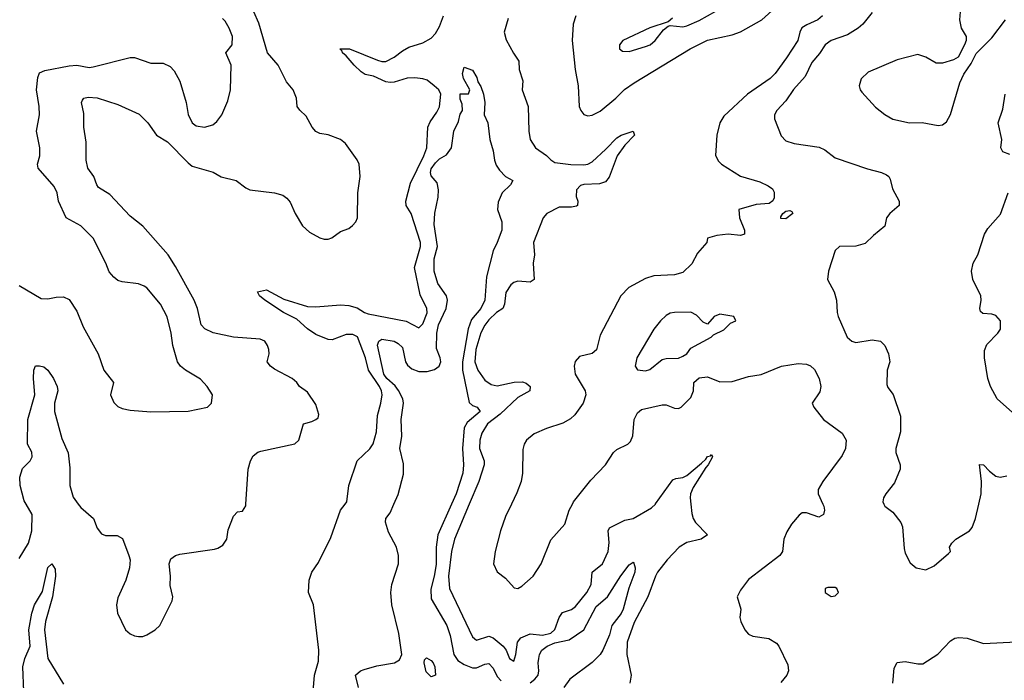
# Model space of a CAD drawing. Header units: inches. Extents: x 1552611 to 1694776, y 811966 to 917215.
# Tile 398 of 549: x 1642473 to 1647250, y 869144 to 872351. Entities that reach past the tile are written whole.
import ezdxf

# ---------------------------------------------------------------- set-up
doc = ezdxf.new("R2010")
doc.units = ezdxf.units.IN
doc.header["$MEASUREMENT"] = 0
doc.layers.add('B6846', color=7, linetype='Continuous')
doc.layers.add('B6847', color=7, linetype='Continuous')

msp = doc.modelspace()

# ---------------------------------------------------------------- linework, layer by layer
at = {"layer": 'B6846', "color": 5}
for points, elevation in [([(1642470, 869736), (1642515.8, 869810), (1642531.5, 869870), (1642533.2, 869950), (1642504, 870000)], 920), ([(1642757.5, 870000), (1642770, 869982.8), (1642831.6, 869930), (1642850, 869883), (1642870, 869854.9), (1642890, 869848.1), (1642946.7, 869846.7), (1642972.2, 869832.2), (1643002.8, 869750), (1643009.1, 869730), (1643006.7, 869690), (1642988.8, 869630), (1642950, 869544), (1642943.6, 869510), (1642947.8, 869470), (1642986.3, 869390), (1643010, 869370.3), (1643030, 869360.3), (1643050, 869357), (1643070, 869357.6), (1643090, 869364.4), (1643130, 869388.9), (1643153.7, 869410), (1643213.3, 869530), (1643216.4, 869550), (1643203.9, 869603.9), (1643204.5, 869650), (1643198.2, 869710), (1643206.7, 869733.3), (1643229.9, 869750.1), (1643250, 869757.2), (1643418.6, 869781.4), (1643434.6, 869785.4), (1643459.6, 869800.4), (1643478.7, 869830), (1643484.5, 869875.5), (1643510, 869942), (1643530, 869962), (1643554.6, 869965.4), (1643570, 869992), (1643570.6, 870000)], 920), ([(1643897.6, 869090), (1643904.2, 869170), (1643922.7, 869237.3), (1643923.9, 869290), (1643898.4, 869510), (1643874.9, 869570), (1643877, 869630), (1643891.4, 869670), (1643923.4, 869716.6), (1643982.6, 869837.4), (1644029.1, 869970.9), (1644052.5, 870000)], 880), ([(1644117.5, 869110), (1644102.2, 869170), (1644126.4, 869190), (1644143.9, 869196.1), (1644206.1, 869213.9), (1644292, 869230), (1644315.7, 869244.3), (1644326.7, 869270), (1644312.1, 869372.1), (1644278.2, 869510), (1644273.2, 869570), (1644278.6, 869610), (1644310.9, 869710), (1644310.6, 869750), (1644300.8, 869790), (1644263.1, 869863.1), (1644247.5, 869912.5), (1644249.8, 869930), (1644270, 869957), (1644289.2, 870000)], 860), ([(1644568.6, 870000), (1644501.7, 869850), (1644493.9, 869790), (1644493.8, 869706.2), (1644484.6, 869650), (1644467.5, 869587.5), (1644470, 869540.3), (1644545.7, 869410), (1644561.6, 869361.6), (1644579.3, 869270), (1644599.8, 869239.8), (1644630, 869220.4), (1644670, 869205.3), (1644690, 869204.6), (1644730, 869223), (1644750, 869226.2), (1644770, 869202.8), (1644790, 869162.7), (1644810, 869141.2)], 860), ([(1644654.8, 870000), (1644582.4, 869830), (1644568, 869770), (1644554.2, 869650), (1644558.9, 869590), (1644670, 869354.7), (1644690, 869338.9), (1644750, 869358.9), (1644770, 869350.1), (1644819.1, 869310), (1644833.4, 869290), (1644850, 869250.3), (1644870, 869237), (1644880.5, 869270), (1644888.2, 869330), (1644904.5, 869350), (1644950, 869369.4), (1645010, 869362.9), (1645050, 869373.6), (1645070, 869391.1), (1645091.1, 869448.9), (1645106.9, 869473.1), (1645150, 869488.8), (1645170, 869502.2), (1645225.6, 869570), (1645246.2, 869610), (1645251.5, 869670), (1645301.1, 869710), (1645328, 869770), (1645333.8, 869813.8), (1645329, 869870), (1645335.6, 869884.4), (1645410, 869921), (1645450, 869930.2), (1645539.1, 869980.9), (1645557.5, 870000)], 880), ([(1644859, 870000), (1644830, 869939.6), (1644806.4, 869870), (1644780.1, 869770), (1644772.6, 869710), (1644790, 869670.4), (1644830, 869640.3), (1644872.8, 869592.7), (1644890, 869590.2), (1644910, 869601.2), (1644964.9, 869650), (1645004, 869710), (1645050, 869826), (1645118.1, 869901.9), (1645138.5, 869970), (1645154.7, 870000)], 920), ([(1645729.4, 870000), (1645733.6, 869953.6), (1645741.5, 869930), (1645751.3, 869910), (1645810.3, 869850), (1645780.4, 869830), (1645710, 869814.1), (1645672.7, 869790), (1645614.2, 869730), (1645567.5, 869670), (1645557.3, 869650), (1645521.2, 869550), (1645455.1, 869424.9), (1645420.5, 869330), (1645418.7, 869270), (1645440.1, 869170), (1645433.5, 869130)], 880), ([(1646370.5, 870000), (1646375.2, 869990), (1646377.2, 869970), (1646372.6, 869950), (1646350, 869936.4), (1646290, 869957.4), (1646270, 869958), (1646254.3, 869945.7), (1646217.8, 869902.2), (1646194.9, 869865.1), (1646181.3, 869830), (1646174, 869770), (1646161.1, 869750), (1646010, 869633.3), (1645970, 869582.3), (1645954, 869550), (1645972.1, 869490), (1645967.8, 869450), (1645971.3, 869430), (1645991.2, 869390), (1646010, 869369.2), (1646030, 869358.9), (1646107.8, 869347.8), (1646144.8, 869324.8), (1646156.5, 869310), (1646199.3, 869219.3), (1646202.8, 869190), (1646195.6, 869170), (1646165.7, 869134.3)], 920), ([(1646665.8, 870000), (1646671, 869990), (1646710, 869960.7), (1646748.4, 869910), (1646756.4, 869890), (1646763.8, 869783.8), (1646770, 869762), (1646794.4, 869714.4), (1646822, 869690), (1646870, 869680.5), (1646910, 869700.5), (1646980.2, 869759.8), (1646988.7, 869770), (1646985.2, 869790), (1646995.1, 869810), (1647015.1, 869830), (1647082, 869870), (1647094.2, 869885.8), (1647111.1, 869930), (1647127.1, 870000)], 940), ([(1642493.5, 869090), (1642489, 869210), (1642498.6, 869250), (1642523.9, 869310), (1642517.8, 869390), (1642532.5, 869470), (1642545.1, 869510), (1642584.2, 869575.8), (1642610, 869692), (1642630, 869710.2), (1642644.7, 869684.7), (1642647, 869650), (1642632.3, 869550), (1642598.1, 869430), (1642592.9, 869390), (1642609.2, 869250), (1642686.4, 869126.4)], 880), ([(1644950, 869132.5), (1644972.4, 869150), (1644988.7, 869170), (1644992.7, 869190), (1644988.5, 869230), (1644991.3, 869250), (1644995.6, 869270), (1645006.9, 869290), (1645032.2, 869310), (1645070, 869327), (1645139.2, 869340.8), (1645210.2, 869389.8), (1645270, 869503), (1645325.7, 869550), (1645390, 869651.8), (1645430, 869704.6), (1645450, 869718.7), (1645453.7, 869713.6), (1645459.4, 869690), (1645457.5, 869670), (1645428.2, 869591.8), (1645400.6, 869490), (1645391.2, 869468.8), (1645345.9, 869410), (1645335.4, 869364.6), (1645302.5, 869290), (1645289, 869270), (1645250, 869230.5), (1645143.2, 869150), (1645113.4, 869110)], 860), ([(1646709, 869130), (1646716.6, 869203.4), (1646729.8, 869230.2), (1646770, 869235.6), (1646830, 869224.2), (1646854.7, 869225.2), (1646928.5, 869271.5), (1646990, 869335.5), (1647010, 869348.2), (1647030, 869353), (1647070, 869348.5), (1647150, 869323.1), (1647310, 869330.4)], 920)]:
    msp.add_lwpolyline(points, dxfattribs=dict(at, elevation=elevation))
for points, elevation in [([(1646430, 869595.3), (1646394.6, 869594.6), (1646382, 869590), (1646382, 869570), (1646410, 869552), (1646430, 869554), (1646446, 869570), (1646438, 869590)], 940), ([(1644470, 869161.3), (1644445.6, 869185.6), (1644436, 869230), (1644436.6, 869243.4), (1644446.3, 869253.7), (1644470, 869240.2), (1644478.6, 869230), (1644488.1, 869210), (1644490, 869169.3)], 840)]:
    msp.add_lwpolyline(points, close=True, dxfattribs=dict(at, elevation=elevation))
at = {"layer": 'B6847', "color": 5}
for points, elevation in [([(1645171, 872370), (1645158.3, 872330), (1645153.1, 872250), (1645168.6, 872110), (1645183.5, 872030), (1645188.3, 871930), (1645195.6, 871910), (1645210, 871890.4), (1645230, 871884.7), (1645250, 871888.3), (1645290, 871907.8), (1645365.7, 871970), (1645408.3, 872011.7), (1645455, 872045), (1645725.6, 872210), (1645810, 872252.2), (1645930, 872277.9), (1645970, 872292.3), (1646074.4, 872350), (1646170, 872435.9)], 920), ([(1647041.3, 872450), (1647033.4, 872350), (1647041, 872310), (1647064.7, 872270), (1647064.7, 872250), (1647058, 872230), (1647026, 872170), (1647003.8, 872156.2), (1646950, 872139.6), (1646920.5, 872140.5), (1646869.6, 872169.6), (1646830, 872182.9), (1646730, 872155.8), (1646590, 872096), (1646556.4, 872063.6), (1646546.4, 872030), (1646550.4, 872010), (1646559.3, 871999.3), (1646626.1, 871926.1), (1646670, 871890.4), (1646710, 871868.4), (1646790, 871850.3), (1646852.2, 871852.2), (1646930, 871837.3), (1646950, 871840.7), (1646970, 871854.8), (1646990, 871891.3), (1647034.5, 872045.5), (1647053.4, 872086.6), (1647090, 872138), (1647113.3, 872186.7), (1647190, 872263), (1647256.9, 872350)], 960), ([(1643570.6, 870000), (1643582.5, 870170), (1643593.4, 870210), (1643606.6, 870233.4), (1643628.6, 870251.4), (1643642.9, 870257.1), (1643807.8, 870292.2), (1643827, 870310), (1643849.8, 870390), (1643890, 870400.4), (1643909.7, 870410.3), (1643920.9, 870419.1), (1643925.4, 870434.6), (1643910, 870482.9), (1643870, 870543.6), (1643831.4, 870571.4), (1643818.4, 870590), (1643794.7, 870610), (1643710, 870654.8), (1643689.7, 870670), (1643674.7, 870690), (1643683.5, 870730), (1643681.7, 870750), (1643676, 870770), (1643663, 870790), (1643639.7, 870799.7), (1643510, 870809.9), (1643411.2, 870831.2), (1643371.4, 870850), (1643353.6, 870870), (1643336, 870950), (1643320.2, 870990), (1643230, 871153.8), (1643193.9, 871210), (1643070, 871348.7), (1643010, 871397.3), (1642910, 871502), (1642856.4, 871536.4), (1642847, 871550), (1642833.3, 871590), (1642803.5, 871630), (1642796.2, 871670), (1642796.4, 871756.4), (1642784, 871830), (1642784.2, 871895.8), (1642773.3, 871950), (1642778.6, 871961.4), (1642784.5, 871970), (1642805.4, 871974.6), (1642850, 871971.3), (1642950, 871940.2), (1643052.3, 871892.3), (1643095.5, 871850), (1643136.3, 871790), (1643190, 871758.6), (1643290, 871656.1), (1643310, 871641), (1643411.3, 871611.3), (1643450, 871587.9), (1643524, 871570), (1643570, 871534.7), (1643590, 871525.2), (1643710, 871511.5), (1643750, 871498.7), (1643770, 871484.9), (1643786.2, 871466.2), (1643810.3, 871410), (1643846, 871350), (1643880.1, 871320.1), (1643930, 871292.7), (1643950, 871286.3), (1643970, 871286.3), (1643987.2, 871292.8), (1644030, 871323.7), (1644070, 871338.3), (1644088.4, 871351.6), (1644104.2, 871370), (1644111.9, 871390), (1644114.2, 871510), (1644125, 871590), (1644119.6, 871650), (1644110.8, 871670.8), (1644054.2, 871750), (1644030, 871769.8), (1643970, 871792.4), (1643930, 871798.7), (1643910, 871808), (1643891.6, 871830), (1643863.6, 871883.6), (1643831.8, 871911.8), (1643818.9, 871930), (1643815.6, 871970), (1643799.8, 872010), (1643767.8, 872050), (1643726.6, 872130), (1643675.8, 872190), (1643633.8, 872333.8), (1643609.9, 872390)], 920), ([(1645640.7, 872359.3), (1645619.9, 872340.1), (1645530, 872312.3), (1645398.8, 872250), (1645384, 872230), (1645382.8, 872210), (1645398.5, 872198.5), (1645430, 872196.4), (1645510, 872220.9), (1645531.6, 872230), (1645556.9, 872250), (1645597.6, 872302.4), (1645620.2, 872319.8), (1645630, 872322.8), (1645690, 872316.9), (1645710, 872321), (1645770, 872347.5), (1645850, 872392.4)], 940), ([(1646610, 872386.8), (1646563.2, 872330), (1646540.6, 872310), (1646490, 872278), (1646410.1, 872249.9), (1646381.2, 872230), (1646353.1, 872186.9), (1646317, 872143), (1646284.9, 872075.1), (1646227, 872013), (1646190, 871957.2), (1646146, 871910), (1646135.8, 871890), (1646135.3, 871870), (1646167.1, 871787.1), (1646190, 871762.6), (1646230, 871750.3), (1646351.8, 871731.8), (1646378.8, 871718.8), (1646430, 871680.8), (1646587.3, 871627.3), (1646654.8, 871610), (1646678.8, 871598.8), (1646690.2, 871590.2), (1646697.2, 871577.2), (1646707.4, 871530), (1646740.3, 871470), (1646739.6, 871450), (1646694.7, 871410), (1646679, 871390), (1646670.9, 871349.1), (1646615.8, 871304.2), (1646575.6, 871264.4), (1646530, 871252), (1646450.3, 871249.7), (1646430, 871231.5), (1646397.6, 871130), (1646392.4, 871090), (1646424.9, 871030), (1646436.4, 870990), (1646439.1, 870930), (1646444.9, 870910), (1646488.5, 870810), (1646510, 870790.3), (1646530, 870784.2), (1646610, 870797.6), (1646650, 870790.3), (1646670.2, 870770.2), (1646688.4, 870730), (1646695.5, 870690), (1646682.8, 870650), (1646681.1, 870581.1), (1646686, 870566), (1646711.7, 870531.7), (1646746.3, 870426.3), (1646746.5, 870350), (1646724, 870270), (1646724.4, 870250), (1646745.4, 870190), (1646745.6, 870170), (1646717.7, 870102.3), (1646675.5, 870050), (1646664.9, 870030), (1646660.7, 870010), (1646665.8, 870000)], 940), ([(1642470, 871061.1), (1642578, 870998), (1642610, 870995.5), (1642650, 871004), (1642685.4, 871005.4), (1642712.8, 870992.8), (1642750, 870936), (1642780.5, 870860.5), (1642854.4, 870730), (1642881.3, 870650), (1642928, 870590), (1642913.1, 870530), (1642930, 870492.7), (1642950, 870473.4), (1642970, 870464.4), (1643010, 870456.2), (1643110, 870448.1), (1643290, 870451.7), (1643384, 870470), (1643404, 870490), (1643409, 870530), (1643382.7, 870570), (1643350, 870606.6), (1643278.4, 870650), (1643254, 870670), (1643239.6, 870690), (1643216.9, 870770), (1643207.8, 870830), (1643188.2, 870908.2), (1643156.2, 870970), (1643090, 871049.6), (1643078, 871058), (1643050, 871068.4), (1642970, 871078.4), (1642950, 871085.1), (1642930, 871100.9), (1642908, 871128), (1642891.8, 871170), (1642829.6, 871290), (1642769.6, 871350), (1642698.9, 871390), (1642661.7, 871470), (1642655, 871510), (1642641.1, 871541.1), (1642563.1, 871630), (1642560.3, 871650), (1642570.7, 871690), (1642571.8, 871730), (1642554.5, 871810), (1642569.7, 871889.7), (1642568.2, 871930), (1642555.6, 872010), (1642561.1, 872070), (1642570, 872092.7), (1642595.6, 872104.4), (1642712.7, 872127.3), (1642750, 872130.2), (1642810, 872119.6), (1642830, 872122), (1643010, 872168.4), (1643030, 872168.4), (1643110, 872139.5), (1643170, 872140.9), (1643203.6, 872123.6), (1643222.5, 872102.5), (1643250, 872053), (1643280.7, 871950), (1643290, 871890.8), (1643310, 871850.6), (1643330, 871835.8), (1643370, 871830.3), (1643410, 871841.1), (1643430, 871857.4), (1643454.5, 871890), (1643482.4, 871957.6), (1643496, 872010), (1643499.4, 872130), (1643473.6, 872190), (1643503.5, 872230), (1643505.6, 872270), (1643489.8, 872310), (1643470, 872343.5), (1643456.9, 872356.9)], 940), ([(1644052.5, 870000), (1644060.6, 870010), (1644070.5, 870090), (1644110, 870209.1), (1644172.3, 870267.7), (1644187.8, 870292.2), (1644205, 870350), (1644209.9, 870430), (1644226.2, 870490), (1644231.4, 870530), (1644228.4, 870550), (1644218.9, 870570), (1644166.3, 870650), (1644150.7, 870710), (1644111.6, 870811.6), (1644090, 870822.5), (1644056.5, 870823.5), (1643990, 870796.5), (1643970, 870798.5), (1643910, 870823), (1643870.4, 870850), (1643817.9, 870897.9), (1643753.5, 870930), (1643663.1, 870990), (1643637.4, 871010), (1643627, 871030), (1643670, 871039.2), (1643754.7, 870994.7), (1643870, 870959.5), (1643910, 870957.5), (1644030, 870966.5), (1644070, 870964.6), (1644110, 870952.3), (1644145.4, 870930), (1644163.8, 870923.8), (1644348, 870888), (1644410, 870856.1), (1644430, 870875), (1644450, 870928), (1644448, 870950), (1644415.9, 871015.9), (1644389.1, 871149.1), (1644418.4, 871250), (1644418.2, 871270), (1644373.1, 871410), (1644348.8, 871450), (1644347, 871470), (1644370, 871557.4), (1644433.6, 871690), (1644448, 871730), (1644453.3, 871830), (1644464.3, 871855.7), (1644497.3, 871902.7), (1644510, 871928.9), (1644516.4, 871990), (1644506.4, 872010), (1644484.2, 872030), (1644450, 872056.9), (1644430, 872064.3), (1644390, 872068.9), (1644353.2, 872066.8), (1644290, 872047.2), (1644270, 872046), (1644249.9, 872049.9), (1644190, 872076.9), (1644150, 872085.9), (1644130, 872098), (1644095.9, 872130), (1644056.7, 872176.6), (1644038.9, 872190), (1644037.7, 872197.7), (1644026, 872210), (1644073, 872210), (1644210, 872154.1), (1644230, 872148.2), (1644250, 872148.9), (1644290.9, 872170), (1644330, 872200.8), (1644361.4, 872218.6), (1644430, 872239.4), (1644470, 872261.3), (1644490, 872283.8), (1644510, 872318.4), (1644528.8, 872370)], 880), ([(1644843.6, 872356.4), (1644823.8, 872290), (1644834, 872254), (1644868.5, 872188.5), (1644895.4, 872150), (1644897.3, 872110), (1644914.8, 872054.8), (1644911.7, 872010), (1644939.8, 871930), (1644942.9, 871810), (1644949.4, 871770), (1644976.6, 871730), (1645030, 871692), (1645050.5, 871670.5), (1645070, 871658.4), (1645147.6, 871647.6), (1645210, 871646.8), (1645229.5, 871650.5), (1645250, 871661.6), (1645317.6, 871722.4), (1645370, 871777.5), (1645391.5, 871790), (1645450, 871810.2), (1645456, 871790), (1645410, 871742.3), (1645371.4, 871690), (1645333, 871587), (1645315.4, 871564.6), (1645285.7, 871554.3), (1645210, 871551.9), (1645194.2, 871545.8), (1645174.6, 871525.4), (1645173.4, 871493.4), (1645180.5, 871470), (1645178.8, 871450), (1645174.4, 871445.6), (1645150, 871440.7), (1645090, 871441.6), (1645030.4, 871410), (1645012.9, 871390), (1644965.7, 871270), (1644970.3, 871210), (1644965, 871170), (1644968.8, 871090), (1644950, 871077.8), (1644890, 871082.7), (1644870, 871075.7), (1644855.7, 871064.3), (1644832.7, 871027.3), (1644825.4, 870970), (1644816.6, 870950), (1644787.3, 870930), (1644750, 870894.2), (1644730, 870869.1), (1644710, 870831.6), (1644685.8, 870750), (1644682.1, 870690), (1644695.7, 870650), (1644730, 870601.1), (1644760.1, 870580.1), (1644790, 870574.3), (1644871.8, 870591.8), (1644913.2, 870593.2), (1644930, 870586.7), (1644949.2, 870570), (1644949, 870550), (1644890, 870516.9), (1644804.1, 870435.9), (1644743.6, 870390), (1644716.1, 870343.9), (1644705.3, 870310), (1644703.8, 870270), (1644726.3, 870210), (1644727.3, 870190), (1644701.7, 870110), (1644654.8, 870000)], 880), ([(1646369, 872370), (1646346.3, 872350), (1646292.9, 872327.1), (1646268.7, 872311.3), (1646257.5, 872290), (1646247.8, 872250), (1646194.3, 872165.7), (1646139, 872090), (1646114.2, 872065.8), (1646003.6, 871990), (1645890, 871882.4), (1645870.4, 871850), (1645856, 871790), (1645848.5, 871691.5), (1645863.7, 871663.7), (1645877.6, 871650), (1645970, 871591.5), (1646063.9, 871563.9), (1646104.1, 871544.1), (1646124.9, 871530), (1646134.3, 871514.3), (1646133.8, 871486.2), (1646127.4, 871472.6), (1646110, 871459.6), (1646046.6, 871453.4), (1645962, 871430), (1645964.9, 871390), (1645990.3, 871330), (1645990, 871309.6), (1645970, 871303.1), (1645910, 871309.8), (1645855.8, 871304.2), (1645810.8, 871290), (1645806.8, 871270), (1645761.5, 871218.5), (1645734.4, 871165.6), (1645690, 871124.2), (1645650, 871112.4), (1645550, 871107.7), (1645510, 871095.7), (1645429.4, 871050.6), (1645389.3, 871010.7), (1645290, 870819.5), (1645271.1, 870748.9), (1645250, 870731.6), (1645190, 870716.9), (1645168.5, 870691.5), (1645163.8, 870670), (1645168.7, 870630), (1645216.8, 870550), (1645220.3, 870530), (1645207.1, 870490), (1645167.2, 870432.8), (1645145.8, 870414.2), (1645107.8, 870392.2), (1645030, 870366.5), (1644970, 870340.6), (1644932.9, 870310), (1644921.6, 870290), (1644915, 870265), (1644913.3, 870150), (1644906.1, 870110), (1644885.3, 870054.7), (1644859, 870000)], 920), ([(1644289.2, 870000), (1644310, 870046.5), (1644335.3, 870144.7), (1644334.9, 870194.9), (1644317.9, 870270), (1644326.7, 870330), (1644324.7, 870410), (1644335.9, 870490), (1644331.9, 870510), (1644311.7, 870551.7), (1644294.7, 870574.7), (1644253.9, 870610), (1644240.5, 870630), (1644209.2, 870770.8), (1644216.1, 870790), (1644230, 870800.2), (1644290, 870790.1), (1644310, 870779.7), (1644330, 870759.5), (1644344.4, 870690), (1644354.3, 870674.3), (1644376.4, 870656.4), (1644410, 870643.1), (1644450, 870643.5), (1644486.6, 870653.4), (1644507.8, 870670), (1644516.5, 870690), (1644513.9, 870710), (1644495.1, 870755.1), (1644497.7, 870830), (1644504.5, 870870), (1644542.3, 870950), (1644549.2, 870990), (1644544.8, 871010), (1644501.2, 871070), (1644484.8, 871130), (1644483.6, 871190), (1644500.5, 871250), (1644483.4, 871356.6), (1644487.7, 871412.3), (1644504.2, 871490), (1644505.4, 871525.4), (1644498.9, 871558.9), (1644470, 871594), (1644466.3, 871610), (1644470, 871628), (1644490, 871656.9), (1644510, 871676.5), (1644544.6, 871695.4), (1644567.8, 871730), (1644579.6, 871810), (1644602.6, 871857.4), (1644610, 871892), (1644622, 871910), (1644620.4, 871940.4), (1644610, 871966), (1644610, 871992), (1644650, 871991.3), (1644658, 872010), (1644626.3, 872066.3), (1644622.4, 872090), (1644630, 872121), (1644670, 872105.5), (1644692, 872070), (1644695.8, 872050), (1644710, 872026.8), (1644723.9, 871990), (1644730.3, 871950), (1644727.4, 871890), (1644743.8, 871850), (1644754, 871770), (1644770, 871714), (1644776.3, 871670), (1644785.8, 871645.8), (1644800.4, 871620.4), (1644830.4, 871590.4), (1644866, 871570), (1644854.8, 871550), (1644813.7, 871510), (1644794.9, 871465.1), (1644791.9, 871430), (1644811.7, 871370), (1644811.8, 871330), (1644790, 871269.3), (1644770.2, 871229.8), (1644737.5, 871102.6), (1644730.6, 870990), (1644710.9, 870950), (1644664.6, 870895.4), (1644648.8, 870851.2), (1644621.6, 870690), (1644621.9, 870650), (1644653.5, 870493.5), (1644670, 870478.1), (1644692.7, 870470), (1644708.1, 870450), (1644644.7, 870395.3), (1644630.5, 870370), (1644621.7, 870270), (1644625.8, 870190), (1644623.3, 870150), (1644591, 870050), (1644568.6, 870000)], 860), ([(1647276.6, 871696.6), (1647242.9, 871710), (1647233.3, 871730), (1647238.7, 871770), (1647220.4, 871850), (1647242.6, 871917.4), (1647254.2, 871990)], 940), ([(1647290, 870443.7), (1647215.1, 870510), (1647183.6, 870570), (1647170, 870608.7), (1647153.6, 870710), (1647154, 870746), (1647165.6, 870774.4), (1647219.3, 870830), (1647231.5, 870848.5), (1647232, 870890), (1647210, 870915.1), (1647190, 870922), (1647145.7, 870925.7), (1647135.3, 870935.3), (1647131.5, 870950), (1647138, 870990), (1647136, 871010), (1647096.9, 871090), (1647091.1, 871130), (1647099.2, 871170), (1647121.4, 871210), (1647154.3, 871310), (1647170, 871337.1), (1647232.1, 871407.9), (1647268.4, 871510)], 940), ([(1642504, 870000), (1642495.2, 870015.2), (1642476.4, 870090), (1642474.3, 870130), (1642487.5, 870172.5), (1642523.5, 870210), (1642533.3, 870230), (1642532.2, 870252.2), (1642510.6, 870290.6), (1642513.5, 870410), (1642547.2, 870530), (1642540.2, 870610), (1642541.7, 870650), (1642550, 870670.4), (1642570, 870670.4), (1642590, 870666), (1642610.2, 870650.2), (1642637.8, 870610), (1642655, 870570), (1642657.8, 870550), (1642641.5, 870490), (1642642.6, 870450), (1642677.5, 870317.5), (1642708.2, 870248.2), (1642716, 870176), (1642716.1, 870090), (1642733.2, 870033.2), (1642757.5, 870000)], 920), ([(1645154.7, 870000), (1645160.2, 870010), (1645243.8, 870116.2), (1645315.5, 870190), (1645354.6, 870250), (1645370, 870264.2), (1645423.6, 870290), (1645437, 870303), (1645448.3, 870331.7), (1645453.9, 870410), (1645470, 870442.7), (1645490, 870458.6), (1645590, 870482), (1645610, 870482.4), (1645650, 870466), (1645670, 870464.2), (1645682.7, 870470), (1645730, 870517.6), (1645741.8, 870550), (1645743.6, 870590), (1645770, 870613.2), (1645810, 870617.1), (1645870, 870592.9), (1645930, 870595.2), (1646010, 870618.8), (1646070, 870628.9), (1646170, 870670.1), (1646250, 870682.6), (1646290, 870678.5), (1646310, 870671.3), (1646330, 870652.9), (1646352.2, 870610), (1646360.8, 870570), (1646355, 870545), (1646317.4, 870490), (1646325.6, 870470), (1646372.4, 870410), (1646464.2, 870344.2), (1646483.6, 870310), (1646479.3, 870270), (1646463.8, 870236.2), (1646370.3, 870110), (1646348, 870070), (1646347.2, 870050), (1646370.5, 870000)], 920), ([(1645557.5, 870000), (1645558.7, 870001.3), (1645642.9, 870117.1), (1645655.9, 870124.1), (1645690, 870128.2), (1645710, 870139.1), (1645781.9, 870198.1), (1645802.6, 870217.4), (1645810, 870231), (1645825.5, 870234.5), (1645830, 870240.5), (1645833.8, 870230), (1645814.3, 870190), (1645802.1, 870177.9), (1645740, 870080), (1645728.6, 870050), (1645726.7, 870030), (1645729.4, 870000)], 880), ([(1647127.1, 870000), (1647138.5, 870050), (1647139.7, 870110), (1647130, 870191.3), (1647150, 870190.7), (1647179, 870159), (1647210, 870134.9), (1647230, 870130.4), (1647263, 870137)], 940)]:
    msp.add_lwpolyline(points, dxfattribs=dict(at, elevation=elevation))
for points, elevation in [([(1646190, 871384.5), (1646166, 871386), (1646165.6, 871394.4), (1646175.3, 871410), (1646190, 871421), (1646210, 871424.7), (1646219.8, 871419.8), (1646224.7, 871410)], 920), ([(1645730, 870930.8), (1645650, 870929.7), (1645630, 870926), (1645610, 870915.1), (1645581.6, 870890), (1645550, 870849.4), (1645468.2, 870710), (1645459.1, 870670), (1645470, 870651), (1645510, 870646.4), (1645530, 870653.4), (1645590, 870701.3), (1645610, 870707), (1645670, 870708.9), (1645690, 870717.1), (1645709.3, 870730), (1645730, 870756), (1645828, 870810), (1645839, 870821), (1645890, 870846), (1645922.7, 870877.3), (1645948, 870890), (1645938, 870910), (1645870, 870922), (1645842, 870910), (1645810, 870873.2), (1645790, 870883.7), (1645756.2, 870916.2)], 940)]:
    msp.add_lwpolyline(points, close=True, dxfattribs=dict(at, elevation=elevation))

doc.saveas('drawing.dxf')
